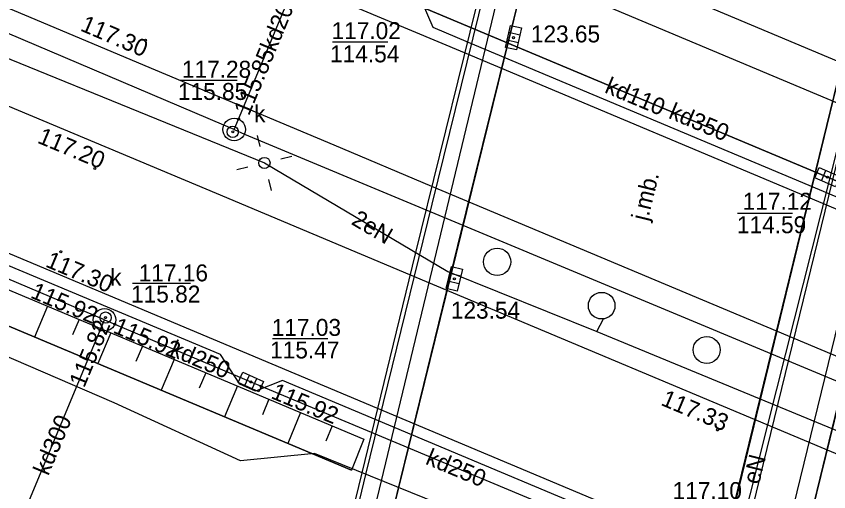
# Model space of a CAD drawing. Extents: x 6424617 to 6425697, y 5665845 to 5667190.
# Drawn here: x 6425425.64 to 6425461.6, y 5666950.84 to 5666971.9 of the extents above; entities that cross this region are included whole.
import ezdxf

# ---------------------------------------------------------------- set-up
doc = ezdxf.new("R2010")
doc.units = 0
for name, color, linetype in [('Warstwa 1', 7, 'Continuous'), ('Warstwa 12', 7, 'Continuous'), ('Warstwa 13', 7, 'Continuous'), ('Warstwa 14', 7, 'Continuous'), ('Warstwa 15', 7, 'Continuous'), ('Warstwa 16', 7, 'Continuous'), ('Warstwa 2', 7, 'Continuous'), ('Warstwa 20', 7, 'Continuous'), ('Warstwa 21', 7, 'Continuous'), ('Warstwa 25', 7, 'Continuous'), ('Warstwa 4', 7, 'Continuous'), ('Warstwa 47', 7, 'Continuous'), ('Warstwa 5', 7, 'Continuous'), ('Warstwa 6', 7, 'Continuous'), ('Warstwa 8', 7, 'Continuous'), ('Warstwa 9', 7, 'Continuous')]:
    doc.layers.add(name, color=color, linetype=linetype)

msp = doc.modelspace()

# ---------------------------------------------------------------- linework, layer by layer
at = {"layer": 'Warstwa 1'}
msp.add_lwpolyline([(6425449.68, 5666986.09), (6425446.79, 5666974.46), (6425462.26, 5666967.95), (6425462.5, 5666968.94), (6425464.74, 5666967.99), (6425464.5, 5666967.01), (6425481.36, 5666959.93), (6425482.61, 5666965.01), (6425481.54, 5666965.27), (6425480.74, 5666962.03), (6425448.23, 5666975.7), (6425450, 5666982.84), (6425449.42, 5666982.98), (6425450.16, 5666985.97)], close=True, dxfattribs=at)
for centre, radius in [((6425446.92, 5666961.02), 0.603), ((6425451.55, 5666959.08), 0.589), ((6425456.2, 5666957.12), 0.598)]:
    msp.add_circle(centre, radius, dxfattribs=at)
at = {"layer": 'Warstwa 12'}
for points in [[(6425317.212, 5667061.842), (6425317.63, 5667059.98), (6425321.53, 5667047.71), (6425323.66, 5667042.36), (6425327.69, 5667035.16), (6425332.06, 5667028.2), (6425339.8, 5667019.53), (6425345.62, 5667013.47), (6425355.29, 5667005.13), (6425360.44, 5667000.62), (6425384.04, 5666987.87), (6425397.96, 5666981.66), (6425419.81, 5666972.25), (6425436.62, 5666965.4)], [(6425431.89, 5666906.96), (6425430.9, 5666907.63), (6425434.54, 5666922.46), (6425436.49, 5666936.39), (6425438.5, 5666937.81), (6425438.62, 5666938.07), (6425450.24, 5666986.45), (6425451.95, 5666997.19), (6425461.13, 5667029.36), (6425461.175, 5667029.564)], [(6425478.115, 5667025.766), (6425475.61, 5667015.97), (6425473.13, 5667006.27), (6425470.44, 5666995.85), (6425469.89, 5666992.07), (6425464.59, 5666972.23), (6425464.47, 5666972.04), (6425462.8, 5666969.31), (6425456.16, 5666942.98), (6425456.08, 5666938.33), (6425453.05, 5666925.15), (6425449.84, 5666911.84), (6425448.16, 5666904.63), (6425448.88, 5666902.64)], [(6425435.28, 5666966.88), (6425434.82, 5666967.07), (6425385.54, 5666988.06)], [(6425435.28, 5666966.88), (6425435.48, 5666967.34), (6425438.25, 5666974.02), (6425438.44, 5666974.48)], [(6425438.44, 5666974.48), (6425442.87, 5666972.63), (6425461.54, 5666964.77), (6425479.96, 5666957.03), (6425498.41, 5666949.22), (6425503.59, 5666947.03), (6425504.05, 5666946.83)], [(6425504.05, 5666946.83), (6425503.59, 5666947.03), (6425498.41, 5666949.22), (6425479.96, 5666957.03), (6425461.54, 5666964.77), (6425442.87, 5666972.63), (6425438.44, 5666974.48)], [(6425553.71, 5666947.2), (6425549.6, 5666948.95), (6425497.24, 5666962.99), (6425496.43, 5666962.29), (6425494.49, 5666954.59), (6425489.02, 5666931.76), (6425484.64, 5666933.61), (6425476.81, 5666937.15), (6425438.84, 5666952.53), (6425435.57, 5666952.21), (6425429.97, 5666954.78), (6425402.11, 5666966.81), (6425387.27, 5666972.4), (6425380.77, 5666966.54), (6425363.64, 5666950.72), (6425363.13, 5666950.36), (6425362.37, 5666949.84), (6425357.72, 5666956.9), (6425346.14, 5666972.82)], [(6425435.28, 5666966.88), (6425435.74, 5666966.68), (6425477.69, 5666949.18), (6425500.42, 5666939.46), (6425500.88, 5666939.27)], [(6425436.62, 5666965.4), (6425444.74, 5666960.59), (6425451.33, 5666957.94), (6425469.43, 5666950.46), (6425475.07, 5666947.99), (6425480.91, 5666946.73)], [(6425429.54, 5666958.45), (6425417.57, 5666963.53)], [(6425423.97, 5666939.61), (6425424.58, 5666946.19), (6425424.63, 5666946.68), (6425429.54, 5666958.45)], [(6425429.54, 5666958.45), (6425436.02, 5666955.7), (6425454.47, 5666947.99), (6425472.9, 5666940.24)], [(6425451.33, 5666957.94), (6425451.625, 5666958.496)]]:
    msp.add_lwpolyline(points, dxfattribs=at)
at = {"layer": 'Warstwa 14'}
for p, q in [((6425442.081, 5666970.751), (6425439.63, 5666970.751)), ((6425435.411, 5666969.052), (6425432.878, 5666969.052)), ((6425460, 5666963.155), (6425457.56, 5666963.155)), ((6425433.343, 5666960.057), (6425430.786, 5666960.057)), ((6425439.436, 5666957.618), (6425436.974, 5666957.618))]:
    msp.add_line(p, q, dxfattribs=at)
for centre in [(6425447.65, 5666970.95), (6425435.48, 5666967.34), (6425435.22, 5666966.78), (6425461.54, 5666964.77), (6425445.03, 5666960.27), (6425429.08, 5666958.645), (6425429.59, 5666958.55), (6425429.347, 5666957.989), (6425430, 5666958.255), (6425436.02, 5666955.7), (6425436.481, 5666955.507)]:
    msp.add_circle(centre, 0.045, dxfattribs=at)
at = {"layer": 'Warstwa 16'}
for points in [[(6425454.547, 5666935.052), (6425462.72, 5666968.52), (6425464.269, 5666974.864), (6425448.68, 5666983.24), (6425443.29, 5666961.38), (6425438.561, 5666941.912)], [(6425473.666, 5666926.849), (6425456.184, 5666934.35), (6425458.05, 5666942), (6425464.35, 5666967.83), (6425465.856, 5666974.004), (6425483.16, 5666964.87)]]:
    msp.add_lwpolyline(points, close=True, dxfattribs=at)
for centre in [(6425435.28, 5666966.88), (6425429.54, 5666958.45)]:
    msp.add_circle(centre, 0.5, dxfattribs=at)
at = {"layer": 'Warstwa 2'}
msp.add_circle((6425436.62, 5666965.4), 0.25, dxfattribs=at)
at = {"layer": 'Warstwa 20'}
msp.add_lwpolyline([(6425349.632, 5666996.03), (6425354.479, 5666992.569), (6425360.199, 5666989.027), (6425364.847, 5666986.401), (6425369.552, 5666984.037), (6425380.047, 5666979.12), (6425396.192, 5666972.021), (6425441.027, 5666953.166)], dxfattribs=at)
at = {"layer": 'Warstwa 21'}
msp.add_lwpolyline([(6425349.632, 5666996.03), (6425351.65, 5666994.223), (6425359.931, 5666986.941), (6425379.389, 5666977.793), (6425403.034, 5666967.527), (6425440.472, 5666951.796)], dxfattribs=at)
at = {"layer": 'Warstwa 25'}
for centre in [(6425431.363, 5666970.836), (6425429.12, 5666965.155), (6425427.613, 5666961.471), (6425456.68, 5666953.574)]:
    msp.add_circle(centre, 0.045, dxfattribs=at)
at = {"layer": 'Warstwa 4'}
for p, q in [((6425447.933, 5666971.063), (6425447.447, 5666971.177)), ((6425447.853, 5666970.723), (6425447.367, 5666970.837)), ((6425461.281, 5666964.609), (6425461.477, 5666965.069)), ((6425445.314, 5666960.381), (6425444.828, 5666960.499)), ((6425445.232, 5666960.041), (6425444.746, 5666960.159)), ((6425435.759, 5666955.542), (6425435.961, 5666955.999)), ((6425436.079, 5666955.401), (6425436.281, 5666955.858))]:
    msp.add_line(p, q, dxfattribs=at)
for points in [[(6425448.008, 5666971.38), (6425447.779, 5666970.406), (6425447.292, 5666970.52), (6425447.521, 5666971.494)], [(6425461.901, 5666964.343), (6425460.982, 5666964.737), (6425461.179, 5666965.197), (6425462.098, 5666964.803)], [(6425445.391, 5666960.697), (6425445.155, 5666959.725), (6425444.669, 5666959.843), (6425444.905, 5666960.815)], [(6425436.376, 5666955.269), (6425435.462, 5666955.674), (6425435.664, 5666956.131), (6425436.578, 5666955.726)]]:
    msp.add_lwpolyline(points, close=True, dxfattribs=at)
for points in [[(6425436.439, 5666966.128), (6425436.318, 5666966.613)], [(6425437.348, 5666965.581), (6425437.833, 5666965.702)], [(6425435.892, 5666965.219), (6425435.407, 5666965.098)], [(6425436.801, 5666964.672), (6425436.922, 5666964.187)]]:
    msp.add_lwpolyline(points, dxfattribs=at)
for centre in [(6425435.22, 5666966.78), (6425429.59, 5666958.55)]:
    msp.add_circle(centre, 0.25, dxfattribs=at)
at = {"layer": 'Warstwa 47'}
msp.add_lwpolyline([(6425449.59, 5666986.09), (6425446.36, 5666973.06), (6425444.03, 5666963.58), (6425441.1, 5666951.6), (6425437.85, 5666938.06)], dxfattribs=at)
at = {"layer": 'Warstwa 6'}
for points in [[(6425436.9, 5666928.04), (6425438.55, 5666934.58), (6425438.01, 5666935.07), (6425438.19, 5666935.65), (6425438.86, 5666935.85), (6425442, 5666948.71), (6425445.18, 5666961.75), (6425451.11, 5666985.73), (6425451.49, 5666987.26), (6425450.84, 5666987.81), (6425450.92, 5666988.4), (6425451.78, 5666988.57), (6425453.11, 5666993.93)], [(6425399.031, 5666990.419), (6425401.769, 5666989.232), (6425404.516, 5666988.067), (6425405.981, 5666988.36), (6425406.676, 5666988.078), (6425406.372, 5666987.263), (6425422.822, 5666980.354), (6425424.358, 5666980.656), (6425425.053, 5666980.373), (6425424.738, 5666979.539), (6425441.318, 5666972.597), (6425442.864, 5666972.909), (6425443.559, 5666972.627), (6425444.078, 5666971.417), (6425445.646, 5666970.749), (6425497.767, 5666948.85)], [(6425472.746, 5666940.92), (6425455.819, 5666948.027), (6425454.751, 5666947.607), (6425454.007, 5666947.93), (6425454.31, 5666948.665), (6425437.423, 5666955.762), (6425436.224, 5666955.294), (6425435.539, 5666955.596), (6425434.673, 5666956.922), (6425418.113, 5666963.863), (6425417.778, 5666963.039), (6425417.044, 5666963.373), (6425416.197, 5666964.658), (6425399.757, 5666971.617), (6425399.412, 5666970.803), (6425398.678, 5666971.127), (6425397.821, 5666972.433), (6425378.826, 5666980.818), (6425379.045, 5666981.274)], [(6425453.5, 5666934.02), (6425455.63, 5666942.96), (6425462, 5666969.05), (6425464.07, 5666977.52)], [(6425467.43, 5666976.75), (6425465.18, 5666967.73), (6425462.01, 5666954.72), (6425458.83, 5666941.66), (6425456.77, 5666933.14)]]:
    msp.add_lwpolyline(points, dxfattribs=at)
at = {"layer": 'Warstwa 8'}
for p, q in [((6425407.494, 5666986.252), (6425445.458, 5666970.292)), ((6425440.171, 5666941.221), (6425450.281, 5666982.38)), ((6425403.606, 5666977.03), (6425434.482, 5666964.058)), ((6425453.82, 5666935.364), (6425463.519, 5666975.267)), ((6425422.415, 5666973.468), (6425426.735, 5666971.651)), ((6425456.98, 5666934.008), (6425466.642, 5666973.589)), ((6425401.285, 5666971.5), (6425496.325, 5666931.551)), ((6425426.735, 5666971.651), (6425431.054, 5666969.834)), ((6425445.458, 5666970.292), (6425507.179, 5666944.349)), ((6425431.054, 5666969.834), (6425435.374, 5666968.016)), ((6425435.374, 5666968.016), (6425439.694, 5666966.198)), ((6425439.694, 5666966.198), (6425444.013, 5666964.38)), ((6425444.013, 5666964.38), (6425451.061, 5666961.419)), ((6425434.482, 5666964.058), (6425443.04, 5666960.462)), ((6425451.061, 5666961.419), (6425458.123, 5666958.452)), ((6425443.04, 5666960.462), (6425476.973, 5666946.195)), ((6425458.123, 5666958.452), (6425465.184, 5666955.484))]:
    msp.add_line(p, q, dxfattribs=at)
at = {"layer": 'Warstwa 9'}
for p, q in [((6425427.016, 5666959.058), (6425426.442, 5666957.691)), ((6425428.417, 5666958.469), (6425428.13, 5666957.786)), ((6425429.818, 5666957.88), (6425429.244, 5666956.514)), ((6425431.219, 5666957.29), (6425430.932, 5666956.608)), ((6425432.62, 5666956.701), (6425432.046, 5666955.336)), ((6425434.022, 5666956.112), (6425433.734, 5666955.43)), ((6425435.423, 5666955.523), (6425434.849, 5666954.159)), ((6425436.824, 5666954.934), (6425436.537, 5666954.252)), ((6425438.225, 5666954.344), (6425437.652, 5666952.981)), ((6425439.626, 5666953.755), (6425439.344, 5666953.072)), ((6425441.027, 5666953.166), (6425440.472, 5666951.796))]:
    msp.add_line(p, q, dxfattribs=at)
msp.add_lwpolyline([(6425349.632, 5666996.03), (6425354.479, 5666992.569), (6425360.199, 5666989.027), (6425364.847, 5666986.401), (6425369.552, 5666984.037), (6425380.047, 5666979.12), (6425396.192, 5666972.021), (6425441.027, 5666953.166), (6425440.472, 5666951.796), (6425403.034, 5666967.527), (6425379.389, 5666977.793), (6425359.931, 5666986.941), (6425351.65, 5666994.223)], close=True, dxfattribs=at)

# ---------------------------------------------------------------- texts
at = {"layer": 'Warstwa 13'}
for s, rotation, p in [('kd200', 67.4772, (6425437.103, 5666970.275)), ('kd110', 337.1685, (6425451.637, 5666968.536)), ('kd350', 337.1685, (6425454.466, 5666967.403)), ('2eN', 329.3591, (6425440.424, 5666962.711)), ('kd250', 337.0023, (6425432.388, 5666956.893)), ('kd300', 67.3569, (6425427.054, 5666951.516)), ('kd250', 337.3232, (6425443.707, 5666952.081)), ('eN', 75.8482, (6425458.511, 5666951.129))]:
    msp.add_text(s, height=0.75, rotation=rotation, dxfattribs=at).set_placement(p)
at = {"layer": 'Warstwa 14'}
for s, p in [('114.54', (6425439.527, 5666969.858)), ('115.85', (6425432.793, 5666968.192)), ('114.59', (6425457.536, 5666962.289)), ('115.82', (6425430.718, 5666959.22)), ('115.47', (6425436.874, 5666956.742))]:
    msp.add_text(s, height=0.75, dxfattribs=at).set_placement(p)
for s, rotation, p in [('115.85', 67.4772, (6425435.935, 5666967.458)), ('115.92', 337.0023, (6425426.225, 5666959.449)), ('115.82', 67.3569, (6425428.644, 5666955.412)), ('115.92', 337.0023, (6425429.879, 5666957.899)), ('115.92', 337.3232, (6425436.867, 5666954.997))]:
    msp.add_text(s, height=0.75, rotation=rotation, dxfattribs=at).set_placement(p)
at = {"layer": 'Warstwa 15'}
for s, p in [('117.02', (6425439.592, 5666970.886)), ('123.65', (6425448.413, 5666970.741)), ('117.28', (6425432.969, 5666969.176)), ('117.12', (6425457.79, 5666963.329)), ('117.16', (6425431.057, 5666960.157)), ('123.54', (6425444.872, 5666958.504)), ('117.03', (6425436.945, 5666957.742)), ('117.10', (6425454.69, 5666950.516))]:
    msp.add_text(s, height=0.75, dxfattribs=at).set_placement(p)
at = {"layer": 'Warstwa 25'}
for s, rotation, p in [('117.30', 336.9278, (6425428.433, 5666971.277)), ('117.20', 337.2086, (6425426.532, 5666966.308)), ('117.30', 337.2029, (6425426.889, 5666960.823)), ('117.33', 337.1971, (6425454.131, 5666954.691))]:
    msp.add_text(s, height=0.75, rotation=rotation, dxfattribs=at).set_placement(p)
at = {"layer": 'Warstwa 5'}
for p in [(6425436.163, 5666967.207), (6425429.794, 5666959.963)]:
    msp.add_text('k', height=0.75, dxfattribs=at).set_placement(p)
at = {"layer": 'Warstwa 8'}
msp.add_text('j.mb.', height=0.75, rotation=76.2779, dxfattribs=at).set_placement((6425453.585, 5666962.795))

doc.saveas('drawing.dxf')
